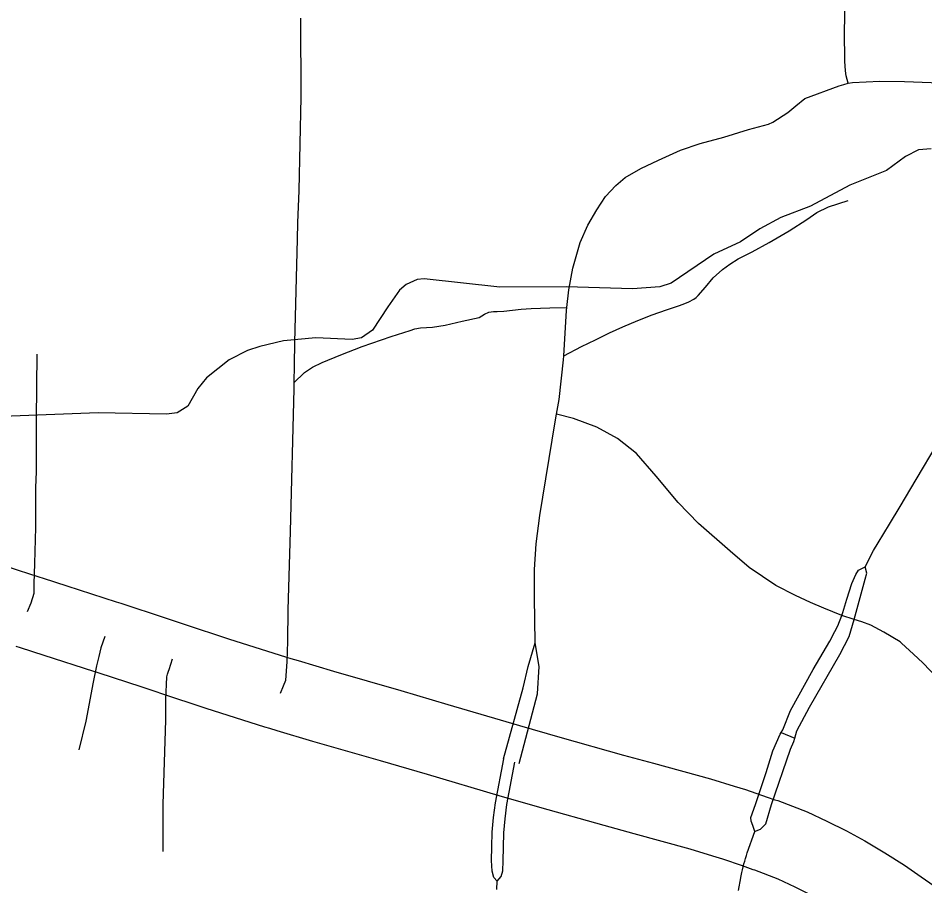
# Model space of a CAD drawing. Extents: x -19 to 366, y -4 to 359.
# Drawn here: x 143.606 to 144.192, y 195.249 to 195.81 of the extents above; entities that cross this region are included whole.
import ezdxf

# ---------------------------------------------------------------- set-up
doc = ezdxf.new("R2010")
doc.units = 0
for name, color, linetype in [('R_Contour Annot', 7, 'Continuous'), ('R_Striping', 7, 'Continuous'), ('R_Survey Control', 7, 'Continuous'), ('R_Temp Easement', 7, 'Continuous'), ('Sheet Fence', 7, 'Continuous')]:
    doc.layers.add(name, color=color, linetype=linetype)

msp = doc.modelspace()

# ---------------------------------------------------------------- linework, layer by layer
at = {"layer": 'R_Contour Annot'}
for points in [[(143.56209, 195.46767), (143.56801, 195.46584), (143.5779, 195.4626), (143.58848, 195.45914), (143.60605, 195.45333), (143.61279, 195.45112), (143.61948, 195.44893)], [(143.61948, 195.44893), (143.62226, 195.44802), (143.63739, 195.44306), (143.66934, 195.43284)], [(143.66934, 195.43284), (143.67246, 195.43184), (143.70107, 195.42245), (143.71085, 195.4192), (143.71333, 195.41837)], [(143.71333, 195.41837), (143.74211, 195.40881), (143.77947, 195.39702), (143.78235, 195.39615)], [(143.6549, 195.38775), (143.62281, 195.39801), (143.60751, 195.40302), (143.60474, 195.40393)], [(143.78235, 195.39615), (143.78719, 195.3947), (143.80991, 195.38785), (143.8535, 195.37535), (143.88402, 195.36639), (143.93033, 195.35276)], [(143.6984, 195.37344), (143.69587, 195.37429), (143.68622, 195.37749), (143.65786, 195.3868), (143.6549, 195.38775)], [(143.76871, 195.35081), (143.76552, 195.35177), (143.72752, 195.36376), (143.6984, 195.37344)], [(143.93033, 195.35276), (143.95639, 195.34515), (143.99752, 195.33364), (144.01705, 195.32834)], [(143.91707, 195.3073), (143.87067, 195.32096), (143.8403, 195.32988), (143.79655, 195.34242), (143.77353, 195.34936), (143.76871, 195.35081)], [(144.01705, 195.32834), (144.05375, 195.31814), (144.06902, 195.3136), (144.0764, 195.31132), (144.09052, 195.30646)], [(144.00438, 195.28272), (143.98494, 195.28799), (143.94338, 195.29963), (143.91707, 195.3073)], [(144.09052, 195.30646), (144.09551, 195.30467), (144.09728, 195.3042), (144.11623, 195.29686), (144.12916, 195.29082), (144.1417, 195.28458), (144.15363, 195.27802), (144.16659, 195.27034), (144.17931, 195.26236), (144.19015, 195.25484)], [(144.07453, 195.2619), (144.0617, 195.2663), (144.05527, 195.26829), (144.04066, 195.27264), (144.00438, 195.28272)], [(144.16322, 195.21589), (144.15321, 195.22284), (144.14194, 195.22992), (144.13016, 195.23689), (144.11974, 195.24262), (144.10858, 195.24817), (144.09763, 195.25329), (144.08256, 195.25912), (144.08136, 195.25944), (144.07453, 195.2619)], [(144.19015, 195.25484), (144.20131, 195.24712), (144.22329, 195.23082)]]:
    msp.add_lwpolyline(points, dxfattribs=at)
at = {"layer": 'R_Striping'}
for points in [[(144.1429, 195.76821), (144.14161, 195.773), (144.14111, 195.77625), (144.1407, 195.78252), (144.14053, 195.80174), (144.14237, 195.88614), (144.14387, 195.95484), (144.1447, 195.95851), (144.14654, 195.96185), (144.14921, 195.9647), (144.15289, 195.96653), (144.15656, 195.96754), (144.16291, 195.9677), (144.17577, 195.96704)], [(144.11483, 195.75831), (144.13702, 195.76656), (144.14002, 195.76754), (144.1429, 195.76821)], [(144.1429, 195.76821), (144.14556, 195.76882), (144.16325, 195.76965), (144.1792, 195.76942), (144.19662, 195.76867), (144.2025, 195.76834)], [(144.15377, 195.45546), (144.15919, 195.46591), (144.16219, 195.47087), (144.16955, 195.48296), (144.17641, 195.49435), (144.18692, 195.51184), (144.2004, 195.53465), (144.20602, 195.54402), (144.21289, 195.55578), (144.21887, 195.56537), (144.22083, 195.56887), (144.22293, 195.57234), (144.22515, 195.57572), (144.22751, 195.57901), (144.23, 195.58222), (144.23258, 195.58533), (144.23405, 195.58703), (144.23634, 195.58949), (144.23876, 195.59185), (144.24125, 195.5941), (144.24386, 195.59623), (144.25043, 195.60133), (144.25562, 195.60436)], [(143.61211, 195.42643), (143.61448, 195.43211), (143.61633, 195.43835), (143.61631, 195.44435), (143.61688, 195.45763), (143.61751, 195.48091), (143.61755, 195.50644), (143.61797, 195.517), (143.61781, 195.55085), (143.61828, 195.59308)], [(143.95413, 195.5541), (143.95588, 195.56374), (143.95878, 195.58932)], [(143.78452, 195.586), (143.78433, 195.57446)], [(143.78433, 195.57446), (143.78426, 195.57051), (143.78203, 195.47824), (143.78049, 195.42765), (143.78014, 195.40703), (143.77975, 195.3941), (143.77885, 195.38196), (143.77738, 195.37813), (143.77553, 195.37348)], [(143.94033, 195.40629), (143.94006, 195.43583), (143.94006, 195.45377), (143.94112, 195.47038), (143.94349, 195.48858), (143.95324, 195.54924), (143.95413, 195.5541)], [(144.01873, 195.51395), (144.00591, 195.52882), (143.99367, 195.53844), (143.98026, 195.54574), (143.96511, 195.55128), (143.95413, 195.5541)], [(144.1388, 195.4239), (144.1272, 195.42857), (144.11842, 195.43228), (144.10887, 195.4368), (144.09603, 195.44334), (144.07873, 195.45504), (144.06659, 195.46561), (144.04613, 195.48337), (144.03281, 195.49704), (144.01873, 195.51395)], [(144.1388, 195.4239), (144.1395, 195.42593), (144.14208, 195.43453), (144.14517, 195.44455), (144.14776, 195.45038), (144.1496, 195.4532), (144.15377, 195.45546)], [(144.14681, 195.42133), (144.15392, 195.44744), (144.15498, 195.45135), (144.15377, 195.45546)], [(144.09952, 195.3482), (144.10052, 195.34984), (144.10552, 195.36235), (144.12019, 195.38892), (144.13095, 195.40732), (144.13413, 195.41345), (144.13611, 195.41731), (144.1388, 195.4239)], [(144.14681, 195.42133), (144.1388, 195.4239)], [(144.10831, 195.34454), (144.1097, 195.34927), (144.11775, 195.3646), (144.1374, 195.39866), (144.14349, 195.41033), (144.14681, 195.42133)], [(144.2646, 195.31682), (144.25803, 195.32351), (144.20952, 195.37418), (144.19109, 195.39324), (144.18521, 195.39892), (144.1774, 195.40602), (144.17652, 195.4068), (144.166, 195.41321), (144.15744, 195.41758), (144.15169, 195.41978), (144.14681, 195.42133)], [(143.66212, 195.41029), (143.65954, 195.40299), (143.65817, 195.39742), (143.65674, 195.3914), (143.6546, 195.38081), (143.64981, 195.35552), (143.64528, 195.33695)], [(143.91987, 195.33116), (143.93268, 195.37702), (143.93585, 195.391), (143.94033, 195.40629)], [(143.92999, 195.32819), (143.94191, 195.37333), (143.94296, 195.391), (143.94033, 195.40629)], [(143.69971, 195.27123), (143.69988, 195.30182), (143.70156, 195.3563), (143.70159, 195.36958), (143.7021, 195.38416), (143.70256, 195.38604), (143.70317, 195.38795), (143.70361, 195.38905), (143.70587, 195.39591)], [(144.08252, 195.28418), (144.08113, 195.28811), (144.08008, 195.29083), (144.08, 195.29326), (144.0829, 195.30172), (144.08984, 195.32225), (144.0942, 195.33637), (144.09881, 195.34703), (144.09952, 195.3482)], [(144.09952, 195.3482), (144.10831, 195.34454)], [(144.08252, 195.28418), (144.08341, 195.28457), (144.08605, 195.28575), (144.0897, 195.28907), (144.09327, 195.30164), (144.10556, 195.3375), (144.1077, 195.34249), (144.10831, 195.34454)], [(143.91583, 195.25195), (143.91366, 195.2545), (143.91255, 195.25849), (143.91224, 195.26531), (143.9123, 195.27425), (143.9126, 195.28371), (143.9134, 195.29328), (143.91468, 195.30278), (143.92005, 195.3311)], [(143.91583, 195.25195), (143.91842, 195.25505), (143.91942, 195.25882), (143.91981, 195.26516), (143.91988, 195.27411), (143.92016, 195.28328), (143.92093, 195.29245), (143.92216, 195.30157), (143.92735, 195.32896)], [(144.07202, 195.24603), (144.07345, 195.2542), (144.07351, 195.2545), (144.07411, 195.25761), (144.07453, 195.25946), (144.07494, 195.2613), (144.07543, 195.26314), (144.07592, 195.26496), (144.07646, 195.26678), (144.07702, 195.26859), (144.07763, 195.27039), (144.08252, 195.28418)], [(143.91566, 195.24665), (143.91583, 195.25195)]]:
    msp.add_lwpolyline(points, dxfattribs=at)
at = {"layer": 'R_Survey Control'}
for points in [[(143.78853, 195.81038), (143.78891, 195.75922), (143.78749, 195.69897), (143.78675, 195.67784), (143.78638, 195.66738), (143.78476, 195.60053), (143.78452, 195.586)], [(143.96093, 195.62309), (143.96219, 195.63468), (143.96481, 195.64868), (143.96948, 195.66531), (143.97443, 195.67639), (143.98026, 195.6863), (143.9858, 195.69505), (143.9925, 195.70205), (143.99862, 195.7073), (144.00883, 195.71313), (144.0201, 195.71856), (144.03439, 195.72497), (144.04721, 195.72935), (144.06237, 195.73343), (144.0784, 195.73839), (144.08804, 195.74082), (144.09139, 195.74188), (144.09408, 195.74314), (144.10385, 195.74936), (144.109, 195.75355), (144.11483, 195.75831)], [(143.95893, 195.59182), (143.97037, 195.59798), (143.97935, 195.60235), (143.98857, 195.60681), (143.99716, 195.61077), (144.00679, 195.61479), (144.01608, 195.61842), (144.02546, 195.62176), (144.03306, 195.62431), (144.03623, 195.62535), (144.03989, 195.62685), (144.04307, 195.6286), (144.04462, 195.62965), (144.04593, 195.6309), (144.05054, 195.6364), (144.05563, 195.64228), (144.06167, 195.64785), (144.06627, 195.6512), (144.0718, 195.65466), (144.0807, 195.65911), (144.0918, 195.66521), (144.09692, 195.66814), (144.10471, 195.67279), (144.11616, 195.68011), (144.12252, 195.68472), (144.13024, 195.68839), (144.14287, 195.69236)], [(143.78433, 195.57446), (143.79114, 195.58105), (143.79634, 195.58463), (143.80273, 195.58767), (143.81476, 195.59255), (143.82852, 195.59786), (143.84727, 195.60437), (143.85947, 195.60838), (143.86251, 195.60946), (143.8663, 195.61011), (143.87404, 195.61049), (143.88226, 195.61164), (143.89314, 195.61431), (143.90419, 195.6168), (143.90766, 195.61886), (143.91048, 195.62006), (143.91351, 195.62049), (143.9159, 195.62049), (143.9202, 195.62071), (143.93136, 195.62201), (143.93786, 195.62244), (143.94989, 195.62287), (143.96093, 195.62309)], [(143.95893, 195.59182), (143.96073, 195.62127), (143.96093, 195.62309)], [(143.95878, 195.58932), (143.95893, 195.59182)]]:
    msp.add_lwpolyline(points, dxfattribs=at)
at = {"layer": 'R_Temp Easement'}
for points in [[(144.1966, 195.72591), (144.18845, 195.72518), (144.17991, 195.72085), (144.16756, 195.71178), (144.14384, 195.70238), (144.11841, 195.68881), (144.09924, 195.68129), (144.08576, 195.67412), (144.07323, 195.66563), (144.05596, 195.65772), (144.02842, 195.63884), (144.02102, 195.63659), (144.0034, 195.63514), (143.96076, 195.63662), (143.91755, 195.63641), (143.86867, 195.64171), (143.86412, 195.64135), (143.85691, 195.63796), (143.85273, 195.63437), (143.84512, 195.62358), (143.83522, 195.60843), (143.828, 195.60352), (143.82212, 195.6024), (143.79863, 195.60363), (143.77758, 195.60162), (143.76222, 195.59788), (143.75426, 195.59525), (143.74249, 195.58941), (143.72786, 195.5777), (143.72215, 195.5707), (143.71586, 195.55933), (143.70884, 195.55499), (143.70201, 195.55426)], [(143.70201, 195.55426), (143.65767, 195.55499), (143.59607, 195.55256), (143.56973, 195.55266), (143.52691, 195.55661), (143.45042, 195.57797), (143.43207, 195.59132), (143.42545, 195.59324), (143.40042, 195.58897), (143.39492, 195.58937), (143.37639, 195.60177), (143.37013, 195.60047), (143.3631, 195.59233), (143.35986, 195.58684), (143.35074, 195.57852), (143.33422, 195.56985), (143.33004, 195.56645), (143.32108, 195.54883), (143.31708, 195.54372), (143.30625, 195.53465), (143.28791, 195.50769)]]:
    msp.add_lwpolyline(points, dxfattribs=at)
at = {"layer": 'Sheet Fence'}
for points in [[(146.77834, 1.69699), (146.57878, 10.31313), (146.37852, 18.92942), (146.17757, 27.54584), (145.97591, 36.16241), (145.77356, 44.77911), (145.57052, 53.39596), (145.36679, 62.01295), (145.16236, 70.63008), (144.95724, 79.24735), (144.75142, 87.86477), (144.54492, 96.48232), (144.33773, 105.10002), (144.12986, 113.71787), (143.92129, 122.33585), (143.71204, 130.95398), (143.5021, 139.57225), (143.29148, 148.19067), (143.08018, 156.80923), (142.8682, 165.42794), (142.65553, 174.04679), (142.44218, 182.66579), (142.22816, 191.28493), (142.01345, 199.90421), (141.79807, 208.52365), (141.58202, 217.14322), (141.36528, 225.76295), (141.14788, 234.38282), (140.9298, 243.00284), (140.71105, 251.623), (140.49162, 260.24332), (140.27153, 268.86377), (140.05077, 277.48438), (139.82934, 286.10514), (139.60724, 294.72604), (139.38447, 303.34709), (139.16105, 311.96829), (138.93695, 320.58964), (138.7122, 329.21114), (138.48678, 337.83278), (138.2607, 346.45458)], [(0, 189.51617), (7.11214, 189.52059), (14.22427, 189.53386), (21.33637, 189.55597), (28.44845, 189.58693), (35.56048, 189.62672), (42.67245, 189.67537), (49.78436, 189.73285), (56.89619, 189.79918), (64.00793, 189.87436), (71.11958, 189.95838), (78.23111, 190.05124), (85.34253, 190.15294), (92.45381, 190.26349), (99.56495, 190.38288), (106.67593, 190.51112), (113.78675, 190.6482), (120.89739, 190.79412), (128.00785, 190.94888), (135.11811, 191.11248), (142.22816, 191.28493), (149.33799, 191.46621), (156.44759, 191.65634), (163.55694, 191.85531), (170.66605, 192.06312), (177.77489, 192.27977), (184.88345, 192.50526), (191.99173, 192.73959), (199.09971, 192.98276), (206.20739, 193.23477), (213.31474, 193.49561), (220.42177, 193.7653), (227.52845, 194.04382), (234.63479, 194.33118), (241.74076, 194.62738), (248.84635, 194.93241), (255.95157, 195.24628), (263.05638, 195.56898), (270.16079, 195.90052), (277.26478, 196.24089), (284.36834, 196.5901), (291.47147, 196.94814), (298.57414, 197.31501), (305.67635, 197.69072), (312.77809, 198.07525), (319.87934, 198.46862), (326.9801, 198.87082), (334.08035, 199.28185), (341.18009, 199.7017)]]:
    msp.add_spline(points, degree=3, dxfattribs=at)

doc.saveas('drawing.dxf')
